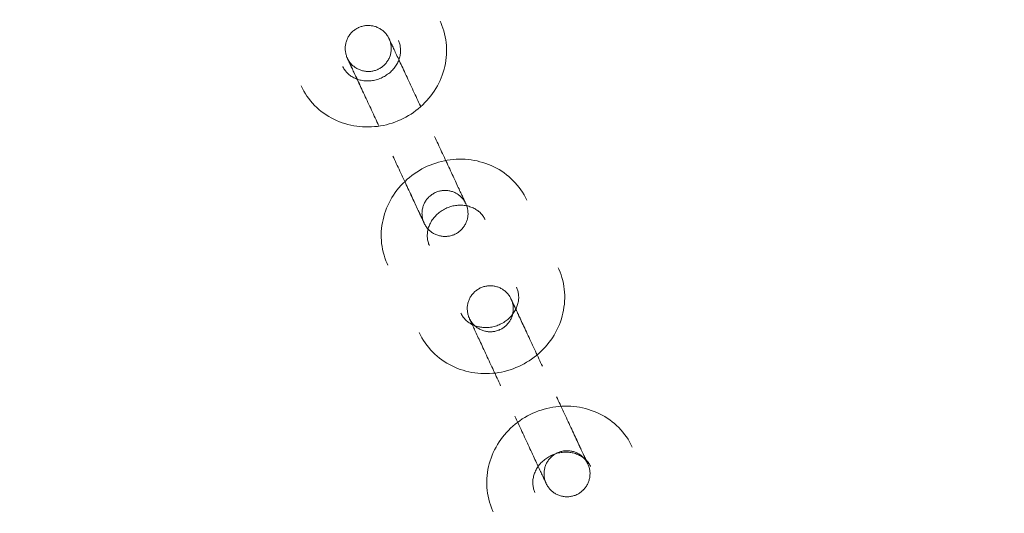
# Model space of a CAD drawing. Header units: millimetres. Extents: x -188930 to 271134, y -158090 to 283816.
# Tile 531 of 610: x 50855 to 50984, y 74360 to 74425. Entities that reach past the tile are written whole.
import ezdxf

# ---------------------------------------------------------------- set-up
doc = ezdxf.new("R2010")
doc.units = ezdxf.units.MM
doc.linetypes.add('AA_PRZERYWANA', pattern=[4, 3, -1])
doc.layers.add('A-DETL-1', color=5, linetype='AA_PRZERYWANA', lineweight=25)
doc.layers.add('I-FURN', color=30, linetype='Continuous', lineweight=9)

# ---------------------------------------------------------------- blocks, each defined once
blk = doc.blocks.new('LARSLAJ_hamak - LARSLAJ_hamak-V32-PZT-dwg')
at = {"layer": 'I-FURN', "flags": 128}
for points in [[(-413.99, -9.17), (-413.6, -9.16), (-413.21, -9.14), (-412.83, -9.1), (-412.44, -9.04), (-412.06, -8.96), (-411.68, -8.87), (-411.31, -8.77), (-410.94, -8.64), (-410.58, -8.5), (-410.22, -8.35), (-409.87, -8.18), (-409.53, -8), (-409.19, -7.8), (-408.87, -7.59), (-408.55, -7.36), (-408.24, -7.12), (-407.94, -6.87), (-407.66, -6.61), (-407.38, -6.34), (-407.11, -6.06), (-406.86, -5.76), (-406.62, -5.46), (-406.38, -5.14), (-406.17, -4.82), (-405.96, -4.49), (-405.77, -4.15), (-405.59, -3.8), (-405.42, -3.45), (-405.27, -3.09), (-405.13, -2.73), (-405.01, -2.36), (-404.89, -1.98), (-404.8, -1.6), (-404.71, -1.22), (-404.65, -0.84), (-404.59, -0.45), (-404.55, -0.06), (-404.53, 0.33), (-404.51, 0.72), (-404.52, 1.11), (-404.54, 1.5), (-404.57, 1.89), (-404.61, 2.28), (-404.68, 2.67), (-404.75, 3.05), (-404.84, 3.43), (-404.94, 3.81), (-405.06, 4.18), (-405.19, 4.55), (-405.34, 4.91), (-405.5, 5.27), (-405.67, 5.62), (-405.86, 5.96), (-406.05, 6.29), (-406.27, 6.62), (-406.49, 6.94), (-406.73, 7.25), (-406.97, 7.55), (-407.23, 7.84), (-407.5, 8.12), (-407.79, 8.39), (-408.08, 8.65), (-408.38, 8.89), (-408.69, 9.12), (-409.02, 9.34), (-409.35, 9.55), (-409.68, 9.74), (-410.03, 9.91), (-410.38, 10.08), (-410.74, 10.22), (-411.11, 10.35), (-411.48, 10.47), (-411.86, 10.57), (-412.24, 10.65), (-412.62, 10.72), (-413, 10.77), (-413.39, 10.81), (-413.78, 10.82), (-413.99, 10.83)], [(-388.72, 9.72), (-389.11, 9.71), (-389.5, 9.69), (-389.89, 9.64), (-390.27, 9.59), (-390.65, 9.51), (-391.03, 9.42), (-391.4, 9.31), (-391.77, 9.19), (-392.13, 9.05), (-392.49, 8.9), (-392.84, 8.73), (-393.18, 8.54), (-393.52, 8.35), (-393.85, 8.13), (-394.16, 7.91), (-394.47, 7.67), (-394.77, 7.42), (-395.06, 7.16), (-395.33, 6.89), (-395.6, 6.6), (-395.85, 6.31), (-396.1, 6), (-396.33, 5.69), (-396.55, 5.36), (-396.75, 5.03), (-396.94, 4.69), (-397.12, 4.35), (-397.29, 4), (-397.44, 3.64), (-397.58, 3.27), (-397.71, 2.9), (-397.82, 2.53), (-397.92, 2.15), (-398, 1.77), (-398.07, 1.38), (-398.12, 0.99), (-398.16, 0.61), (-398.19, 0.22), (-398.2, -0.18), (-398.19, -0.57), (-398.18, -0.96), (-398.14, -1.35), (-398.1, -1.73), (-398.04, -2.12), (-397.96, -2.5), (-397.87, -2.88), (-397.77, -3.26), (-397.65, -3.63), (-397.52, -4), (-397.37, -4.36), (-397.21, -4.72), (-397.04, -5.07), (-396.86, -5.41), (-396.66, -5.75), (-396.45, -6.08), (-396.22, -6.39), (-395.99, -6.7), (-395.74, -7), (-395.48, -7.3), (-395.21, -7.57), (-394.93, -7.84), (-394.63, -8.1), (-394.33, -8.34), (-394.02, -8.58), (-393.7, -8.79), (-393.37, -9), (-393.03, -9.19), (-392.68, -9.37), (-392.33, -9.53), (-391.97, -9.68), (-391.6, -9.81), (-391.23, -9.92), (-390.86, -10.02), (-390.48, -10.11), (-390.09, -10.18), (-389.71, -10.23), (-389.32, -10.26), (-388.93, -10.28), (-388.72, -10.28)], [(-379.01, -10.28), (-378.62, -10.27), (-378.23, -10.25), (-377.84, -10.21), (-377.46, -10.15), (-377.08, -10.07), (-376.7, -9.98), (-376.33, -9.87), (-375.96, -9.75), (-375.6, -9.61), (-375.24, -9.46), (-374.89, -9.29), (-374.55, -9.11), (-374.21, -8.91), (-373.88, -8.7), (-373.57, -8.47), (-373.26, -8.23), (-372.96, -7.98), (-372.67, -7.72), (-372.4, -7.45), (-372.13, -7.16), (-371.88, -6.87), (-371.63, -6.56), (-371.4, -6.25), (-371.18, -5.93), (-370.98, -5.6), (-370.79, -5.26), (-370.61, -4.91), (-370.44, -4.56), (-370.29, -4.2), (-370.15, -3.83), (-370.02, -3.46), (-369.91, -3.09), (-369.81, -2.71), (-369.73, -2.33), (-369.66, -1.94), (-369.61, -1.56), (-369.57, -1.17), (-369.54, -0.78), (-369.53, -0.39), (-369.53, 0), (-369.55, 0.39), (-369.58, 0.78), (-369.63, 1.17), (-369.69, 1.56), (-369.77, 1.94), (-369.86, 2.32), (-369.96, 2.7), (-370.08, 3.07), (-370.21, 3.44), (-370.36, 3.8), (-370.51, 4.16), (-370.69, 4.51), (-370.87, 4.85), (-371.07, 5.19), (-371.28, 5.51), (-371.51, 5.83), (-371.74, 6.14), (-371.99, 6.44), (-372.25, 6.73), (-372.52, 7.01), (-372.8, 7.28), (-373.1, 7.54), (-373.4, 7.78), (-373.71, 8.01), (-374.03, 8.23), (-374.36, 8.44), (-374.7, 8.63), (-375.05, 8.8), (-375.4, 8.97), (-375.76, 9.11), (-376.13, 9.25), (-376.5, 9.36), (-376.87, 9.46), (-377.25, 9.55), (-377.64, 9.61), (-378.02, 9.66), (-378.41, 9.7), (-378.8, 9.72), (-379.01, 9.72)], [(-353.08, 10.11), (-353.47, 10.1), (-353.86, 10.08), (-354.25, 10.03), (-354.63, 9.98), (-355.01, 9.9), (-355.39, 9.81), (-355.76, 9.7), (-356.13, 9.58), (-356.5, 9.44), (-356.85, 9.29), (-357.2, 9.12), (-357.55, 8.93), (-357.88, 8.73), (-358.21, 8.52), (-358.52, 8.3), (-358.83, 8.06), (-359.13, 7.81), (-359.42, 7.55), (-359.69, 7.28), (-359.96, 6.99), (-360.22, 6.7), (-360.46, 6.39), (-360.69, 6.08), (-360.91, 5.75), (-361.11, 5.42), (-361.3, 5.08), (-361.48, 4.74), (-361.65, 4.39), (-361.8, 4.03), (-361.94, 3.66), (-362.07, 3.29), (-362.18, 2.92), (-362.28, 2.54), (-362.36, 2.16), (-362.43, 1.77), (-362.48, 1.38), (-362.52, 1), (-362.55, 0.61), (-362.56, 0.21), (-362.56, -0.18), (-362.54, -0.57), (-362.51, -0.96), (-362.46, -1.34), (-362.4, -1.73), (-362.32, -2.11), (-362.23, -2.49), (-362.13, -2.87), (-362.01, -3.24), (-361.88, -3.61), (-361.73, -3.97), (-361.58, -4.33), (-361.4, -4.68), (-361.22, -5.02), (-361.02, -5.36), (-360.81, -5.69), (-360.58, -6.01), (-360.35, -6.31), (-360.1, -6.62), (-359.84, -6.91), (-359.57, -7.18), (-359.29, -7.45), (-358.99, -7.71), (-358.69, -7.95), (-358.38, -8.19), (-358.06, -8.4), (-357.73, -8.61), (-357.39, -8.8), (-357.04, -8.98), (-356.69, -9.14), (-356.33, -9.29), (-355.96, -9.42), (-355.59, -9.53), (-355.22, -9.63), (-354.84, -9.72), (-354.45, -9.79), (-354.07, -9.84), (-353.68, -9.87), (-353.29, -9.89), (-353.08, -9.89)], [(-413.99, 4.83), (-413.86, 4.82), (-413.73, 4.82), (-413.6, 4.8), (-413.47, 4.78), (-413.34, 4.76), (-413.22, 4.73), (-413.09, 4.69), (-412.96, 4.65), (-412.84, 4.6), (-412.71, 4.55), (-412.59, 4.49), (-412.47, 4.42), (-412.35, 4.35), (-412.23, 4.27), (-412.12, 4.19), (-412, 4.1), (-411.89, 4.01), (-411.78, 3.91), (-411.68, 3.81), (-411.58, 3.7), (-411.48, 3.58), (-411.38, 3.46), (-411.29, 3.34), (-411.2, 3.21), (-411.12, 3.08), (-411.04, 2.94), (-410.97, 2.8), (-410.9, 2.65), (-410.83, 2.5), (-410.78, 2.35), (-410.72, 2.19), (-410.68, 2.03), (-410.64, 1.87), (-410.6, 1.71), (-410.57, 1.54), (-410.55, 1.38), (-410.53, 1.21), (-410.52, 1.04), (-410.51, 0.87), (-410.52, 0.7), (-410.52, 0.53), (-410.54, 0.37), (-410.56, 0.2), (-410.58, 0.03), (-410.62, -0.13), (-410.65, -0.29), (-410.7, -0.45), (-410.75, -0.61), (-410.8, -0.77), (-410.86, -0.92), (-410.93, -1.06), (-411, -1.21), (-411.08, -1.35), (-411.16, -1.49), (-411.24, -1.62), (-411.33, -1.74), (-411.42, -1.87), (-411.52, -1.98), (-411.62, -2.1), (-411.73, -2.2), (-411.83, -2.3), (-411.94, -2.4), (-412.06, -2.49), (-412.17, -2.58), (-412.29, -2.66), (-412.41, -2.73), (-412.53, -2.8), (-412.65, -2.86), (-412.77, -2.92), (-412.9, -2.97), (-413.02, -3.01), (-413.15, -3.05), (-413.28, -3.09), (-413.4, -3.12), (-413.53, -3.14), (-413.66, -3.16), (-413.79, -3.17), (-413.92, -3.17), (-413.99, -3.17)], [(-353.08, -3.89), (-353.21, -3.89), (-353.34, -3.88), (-353.47, -3.87), (-353.6, -3.85), (-353.73, -3.82), (-353.86, -3.79), (-353.98, -3.75), (-354.11, -3.71), (-354.23, -3.66), (-354.36, -3.61), (-354.48, -3.55), (-354.6, -3.49), (-354.72, -3.41), (-354.84, -3.34), (-354.96, -3.26), (-355.07, -3.17), (-355.18, -3.07), (-355.29, -2.98), (-355.4, -2.87), (-355.5, -2.76), (-355.6, -2.65), (-355.69, -2.53), (-355.78, -2.4), (-355.87, -2.27), (-355.95, -2.14), (-356.03, -2), (-356.11, -1.86), (-356.17, -1.71), (-356.24, -1.56), (-356.3, -1.41), (-356.35, -1.26), (-356.4, -1.1), (-356.44, -0.94), (-356.47, -0.77), (-356.5, -0.61), (-356.53, -0.44), (-356.54, -0.27), (-356.55, -0.1), (-356.56, 0.06), (-356.56, 0.23), (-356.55, 0.4), (-356.54, 0.57), (-356.52, 0.74), (-356.49, 0.9), (-356.46, 1.07), (-356.42, 1.23), (-356.38, 1.39), (-356.33, 1.55), (-356.27, 1.7), (-356.21, 1.85), (-356.14, 2), (-356.07, 2.15), (-356, 2.29), (-355.92, 2.42), (-355.83, 2.55), (-355.74, 2.68), (-355.65, 2.8), (-355.55, 2.92), (-355.45, 3.03), (-355.35, 3.14), (-355.24, 3.24), (-355.13, 3.34), (-355.02, 3.43), (-354.9, 3.51), (-354.79, 3.59), (-354.67, 3.67), (-354.55, 3.73), (-354.42, 3.8), (-354.3, 3.85), (-354.18, 3.9), (-354.05, 3.95), (-353.92, 3.99), (-353.8, 4.02), (-353.67, 4.05), (-353.54, 4.07), (-353.41, 4.09), (-353.28, 4.1), (-353.15, 4.11), (-353.08, 4.11)], [(-416.54, 0.01), (-416.54, 0.13), (-416.53, 0.25), (-416.52, 0.37), (-416.5, 0.49), (-416.48, 0.61), (-416.45, 0.72), (-416.42, 0.84), (-416.39, 0.95), (-416.35, 1.07), (-416.3, 1.18), (-416.25, 1.29), (-416.2, 1.39), (-416.14, 1.5), (-416.08, 1.6), (-416.01, 1.7), (-415.94, 1.8), (-415.87, 1.9), (-415.79, 1.99), (-415.71, 2.08), (-415.63, 2.16), (-415.54, 2.24), (-415.45, 2.32), (-415.35, 2.4), (-415.26, 2.47), (-415.16, 2.53), (-415.06, 2.6), (-414.95, 2.66), (-414.84, 2.71), (-414.74, 2.76), (-414.62, 2.81), (-414.51, 2.85), (-414.4, 2.88), (-414.28, 2.92), (-414.17, 2.94), (-414.05, 2.97), (-413.93, 2.98), (-413.81, 3), (-413.69, 3.01), (-413.57, 3.01), (-413.54, 3.01)], [(-413.54, 3.01), (-413.42, 3.01), (-413.3, 3), (-413.18, 2.99), (-413.06, 2.97), (-412.94, 2.95), (-412.82, 2.92), (-412.71, 2.89), (-412.59, 2.86), (-412.48, 2.82), (-412.37, 2.77), (-412.26, 2.72), (-412.15, 2.67), (-412.05, 2.61), (-411.94, 2.55), (-411.84, 2.48), (-411.75, 2.42), (-411.65, 2.34), (-411.56, 2.26), (-411.47, 2.18), (-411.39, 2.1), (-411.3, 2.01), (-411.23, 1.92), (-411.15, 1.83), (-411.08, 1.73), (-411.01, 1.63), (-410.95, 1.53), (-410.89, 1.42), (-410.84, 1.32), (-410.79, 1.21), (-410.74, 1.1), (-410.7, 0.98), (-410.66, 0.87), (-410.63, 0.75), (-410.6, 0.64), (-410.58, 0.52), (-410.56, 0.4), (-410.55, 0.28), (-410.54, 0.16), (-410.54, 0.04), (-410.54, 0.01)], [(-403.88, 3.01), (-404.14, 3.01), (-404.41, 3.01), (-404.68, 3.01), (-404.95, 3.01), (-405.22, 3.01), (-405.5, 3.01), (-405.77, 3.01), (-406.05, 3.01), (-406.33, 3.01), (-406.61, 3.01), (-406.89, 3.01), (-407.17, 3.01), (-407.45, 3.01), (-407.73, 3.01), (-408, 3.01), (-408.27, 3.01), (-408.54, 3.01), (-408.81, 3.01), (-409.07, 3.01), (-409.33, 3.01), (-409.59, 3.01), (-409.84, 3.01), (-410.08, 3.01), (-410.32, 3.01), (-410.55, 3.01), (-410.78, 3.01), (-411, 3.01), (-411.21, 3.01), (-411.41, 3.01), (-411.61, 3.01), (-411.8, 3.01), (-411.98, 3.01), (-412.15, 3.01), (-412.31, 3.01), (-412.47, 3.01), (-412.61, 3.01), (-412.75, 3.01), (-412.87, 3.01), (-412.98, 3.01), (-413.09, 3.01), (-413.18, 3.01), (-413.26, 3.01), (-413.34, 3.01), (-413.4, 3.01), (-413.45, 3.01), (-413.49, 3.01), (-413.52, 3.01), (-413.53, 3.01)], [(-413.53, 3.01), (-413.52, 3.01), (-413.49, 3.01), (-413.45, 3.01), (-413.4, 3.01), (-413.34, 3.01), (-413.26, 3.01), (-413.18, 3.01), (-413.09, 3.01), (-412.98, 3.01), (-412.87, 3.01), (-412.75, 3.01), (-412.61, 3.01), (-412.47, 3.01), (-412.31, 3.01), (-412.15, 3.01), (-411.98, 3.01), (-411.8, 3.01), (-411.61, 3.01), (-411.41, 3.01), (-411.21, 3.01), (-411, 3.01), (-410.78, 3.01), (-410.55, 3.01), (-410.32, 3.01), (-410.08, 3.01), (-409.84, 3.01), (-409.59, 3.01), (-409.33, 3.01), (-409.19, 3.01)], [(-399.48, 3.01), (-399.22, 3.01), (-398.95, 3.01), (-398.68, 3.01), (-398.41, 3.01), (-398.14, 3.01), (-397.86, 3.01), (-397.59, 3.01), (-397.31, 3.01), (-397.03, 3.01), (-396.75, 3.01), (-396.47, 3.01), (-396.19, 3.01), (-395.91, 3.01), (-395.63, 3.01), (-395.36, 3.01), (-395.09, 3.01), (-394.82, 3.01), (-394.55, 3.01), (-394.29, 3.01), (-394.03, 3.01), (-393.77, 3.01), (-393.52, 3.01), (-393.28, 3.01), (-393.04, 3.01), (-392.81, 3.01), (-392.58, 3.01), (-392.36, 3.01), (-392.15, 3.01), (-391.95, 3.01), (-391.75, 3.01), (-391.56, 3.01), (-391.38, 3.01), (-391.21, 3.01), (-391.05, 3.01), (-390.89, 3.01), (-390.75, 3.01), (-390.61, 3.01), (-390.49, 3.01), (-390.38, 3.01), (-390.27, 3.01), (-390.18, 3.01), (-390.1, 3.01), (-390.02, 3.01), (-389.96, 3.01), (-389.91, 3.01), (-389.87, 3.01), (-389.85, 3.01), (-389.83, 3.01)], [(-389.83, 3.01), (-389.85, 3.01), (-389.87, 3.01), (-389.91, 3.01), (-389.96, 3.01), (-390.02, 3.01), (-390.1, 3.01), (-390.18, 3.01), (-390.27, 3.01), (-390.38, 3.01), (-390.49, 3.01), (-390.61, 3.01), (-390.75, 3.01), (-390.89, 3.01), (-391.05, 3.01), (-391.21, 3.01), (-391.38, 3.01), (-391.56, 3.01), (-391.75, 3.01), (-391.95, 3.01), (-392.15, 3.01), (-392.36, 3.01), (-392.58, 3.01), (-392.81, 3.01), (-393.04, 3.01), (-393.28, 3.01), (-393.52, 3.01), (-393.77, 3.01), (-394.03, 3.01), (-394.17, 3.01)], [(-392.82, 0.01), (-392.82, 0.13), (-392.81, 0.25), (-392.8, 0.37), (-392.78, 0.48), (-392.76, 0.6), (-392.74, 0.72), (-392.71, 0.84), (-392.67, 0.95), (-392.63, 1.06), (-392.59, 1.18), (-392.54, 1.28), (-392.48, 1.39), (-392.43, 1.5), (-392.36, 1.6), (-392.3, 1.7), (-392.23, 1.8), (-392.16, 1.89), (-392.08, 1.99), (-392, 2.07), (-391.91, 2.16), (-391.83, 2.24), (-391.73, 2.32), (-391.64, 2.39), (-391.54, 2.46), (-391.44, 2.53), (-391.34, 2.59), (-391.24, 2.65), (-391.13, 2.71), (-391.02, 2.76), (-390.91, 2.8), (-390.8, 2.84), (-390.68, 2.88), (-390.57, 2.91), (-390.45, 2.94), (-390.33, 2.96), (-390.21, 2.98), (-390.09, 2.99), (-389.98, 3), (-389.86, 3.01), (-389.82, 3.01)], [(-388.72, -4.28), (-388.85, -4.28), (-388.98, -4.27), (-389.11, -4.26), (-389.24, -4.24), (-389.37, -4.21), (-389.49, -4.18), (-389.62, -4.14), (-389.75, -4.1), (-389.87, -4.05), (-390, -4), (-390.12, -3.94), (-390.24, -3.88), (-390.36, -3.8), (-390.48, -3.73), (-390.6, -3.65), (-390.71, -3.56), (-390.82, -3.46), (-390.93, -3.37), (-391.03, -3.26), (-391.14, -3.15), (-391.24, -3.04), (-391.33, -2.92), (-391.42, -2.79), (-391.51, -2.66), (-391.59, -2.53), (-391.67, -2.39), (-391.75, -2.25), (-391.81, -2.1), (-391.88, -1.95), (-391.94, -1.8), (-391.99, -1.65), (-392.04, -1.49), (-392.08, -1.33), (-392.11, -1.16), (-392.14, -1), (-392.17, -0.83), (-392.18, -0.66), (-392.19, -0.49), (-392.2, -0.33), (-392.2, -0.16), (-392.19, 0.01), (-392.18, 0.18), (-392.16, 0.35), (-392.13, 0.51), (-392.1, 0.68), (-392.06, 0.84), (-392.01, 1), (-391.96, 1.16), (-391.91, 1.31), (-391.85, 1.46), (-391.78, 1.61), (-391.71, 1.76), (-391.64, 1.9), (-391.55, 2.03), (-391.47, 2.16), (-391.38, 2.29), (-391.29, 2.41), (-391.19, 2.53), (-391.09, 2.64), (-390.99, 2.75), (-390.88, 2.85), (-390.77, 2.95), (-390.66, 3.04), (-390.54, 3.12), (-390.43, 3.2), (-390.31, 3.28), (-390.19, 3.34), (-390.06, 3.41), (-389.94, 3.46), (-389.82, 3.51), (-389.69, 3.56), (-389.56, 3.6), (-389.44, 3.63), (-389.31, 3.66), (-389.18, 3.68), (-389.05, 3.7), (-388.92, 3.71), (-388.79, 3.72), (-388.72, 3.72)], [(-389.82, 3.01), (-389.7, 3), (-389.58, 3), (-389.46, 2.99), (-389.34, 2.97), (-389.23, 2.95), (-389.11, 2.92), (-388.99, 2.89), (-388.88, 2.85), (-388.77, 2.81), (-388.65, 2.77), (-388.54, 2.72), (-388.44, 2.67), (-388.33, 2.61), (-388.23, 2.55), (-388.13, 2.48), (-388.03, 2.41), (-387.94, 2.34), (-387.84, 2.26), (-387.76, 2.18), (-387.67, 2.1), (-387.59, 2.01), (-387.51, 1.92), (-387.44, 1.82), (-387.37, 1.73), (-387.3, 1.63), (-387.24, 1.53), (-387.18, 1.42), (-387.12, 1.31), (-387.07, 1.2), (-387.03, 1.09), (-386.99, 0.98), (-386.95, 0.87), (-386.92, 0.75), (-386.89, 0.63), (-386.87, 0.52), (-386.85, 0.4), (-386.84, 0.28), (-386.83, 0.16), (-386.82, 0.04), (-386.82, 0.01)], [(-379.07, 0.11), (-379.07, 0.23), (-379.06, 0.35), (-379.05, 0.47), (-379.03, 0.59), (-379.01, 0.71), (-378.99, 0.83), (-378.96, 0.94), (-378.92, 1.06), (-378.88, 1.17), (-378.84, 1.28), (-378.79, 1.39), (-378.73, 1.5), (-378.68, 1.6), (-378.61, 1.71), (-378.55, 1.81), (-378.48, 1.9), (-378.4, 2), (-378.33, 2.09), (-378.25, 2.18), (-378.16, 2.26), (-378.07, 2.35), (-377.98, 2.42), (-377.89, 2.5), (-377.79, 2.57), (-377.69, 2.64), (-377.59, 2.7), (-377.49, 2.76), (-377.38, 2.81), (-377.27, 2.86), (-377.16, 2.91), (-377.05, 2.95), (-376.93, 2.99), (-376.82, 3.02), (-376.7, 3.05), (-376.58, 3.07), (-376.46, 3.09), (-376.34, 3.1), (-376.22, 3.11), (-376.1, 3.11), (-376.07, 3.11)], [(-379.01, 3.72), (-378.88, 3.72), (-378.75, 3.71), (-378.62, 3.69), (-378.49, 3.67), (-378.36, 3.65), (-378.23, 3.62), (-378.11, 3.58), (-377.98, 3.54), (-377.86, 3.49), (-377.73, 3.44), (-377.61, 3.38), (-377.49, 3.31), (-377.37, 3.24), (-377.25, 3.17), (-377.13, 3.08), (-377.02, 3), (-376.91, 2.9), (-376.8, 2.8), (-376.7, 2.7), (-376.59, 2.59), (-376.49, 2.48), (-376.4, 2.36), (-376.31, 2.23), (-376.22, 2.1), (-376.14, 1.97), (-376.06, 1.83), (-375.98, 1.69), (-375.92, 1.54), (-375.85, 1.39), (-375.79, 1.24), (-375.74, 1.08), (-375.69, 0.92), (-375.65, 0.76), (-375.62, 0.6), (-375.59, 0.43), (-375.56, 0.27), (-375.55, 0.1), (-375.54, -0.07), (-375.53, -0.24), (-375.53, -0.41), (-375.54, -0.57), (-375.55, -0.74), (-375.57, -0.91), (-375.6, -1.08), (-375.63, -1.24), (-375.67, -1.4), (-375.72, -1.56), (-375.77, -1.72), (-375.82, -1.87), (-375.88, -2.03), (-375.95, -2.17), (-376.02, -2.32), (-376.09, -2.46), (-376.17, -2.59), (-376.26, -2.73), (-376.35, -2.85), (-376.44, -2.98), (-376.54, -3.09), (-376.64, -3.2), (-376.74, -3.31), (-376.85, -3.41), (-376.96, -3.51), (-377.07, -3.6), (-377.19, -3.69), (-377.3, -3.77), (-377.42, -3.84), (-377.54, -3.91), (-377.67, -3.97), (-377.79, -4.03), (-377.91, -4.08), (-378.04, -4.12), (-378.17, -4.16), (-378.29, -4.2), (-378.42, -4.22), (-378.55, -4.25), (-378.68, -4.26), (-378.81, -4.28), (-378.94, -4.28), (-379.01, -4.28)], [(-376.07, 3.11), (-375.95, 3.11), (-375.83, 3.1), (-375.71, 3.09), (-375.59, 3.07), (-375.48, 3.05), (-375.36, 3.03), (-375.24, 2.99), (-375.13, 2.96), (-375.02, 2.92), (-374.9, 2.87), (-374.79, 2.83), (-374.69, 2.77), (-374.58, 2.71), (-374.48, 2.65), (-374.38, 2.59), (-374.28, 2.52), (-374.19, 2.44), (-374.09, 2.37), (-374.01, 2.29), (-373.92, 2.2), (-373.84, 2.11), (-373.76, 2.02), (-373.69, 1.93), (-373.61, 1.83), (-373.55, 1.73), (-373.48, 1.63), (-373.43, 1.53), (-373.37, 1.42), (-373.32, 1.31), (-373.28, 1.2), (-373.23, 1.09), (-373.2, 0.97), (-373.17, 0.86), (-373.14, 0.74), (-373.12, 0.62), (-373.1, 0.5), (-373.08, 0.38), (-373.08, 0.26), (-373.07, 0.14), (-373.07, 0.11)], [(-376.07, 3.11), (-376.05, 3.11), (-376.02, 3.11), (-375.98, 3.11), (-375.93, 3.11), (-375.87, 3.11), (-375.8, 3.11), (-375.72, 3.11), (-375.62, 3.11), (-375.52, 3.11), (-375.41, 3.11), (-375.28, 3.11), (-375.15, 3.11), (-375, 3.11), (-374.85, 3.11), (-374.69, 3.11), (-374.52, 3.11), (-374.33, 3.11), (-374.15, 3.11), (-373.95, 3.11), (-373.74, 3.11), (-373.53, 3.11), (-373.31, 3.11), (-373.09, 3.11), (-372.85, 3.11), (-372.62, 3.11), (-372.37, 3.11), (-372.12, 3.11), (-371.87, 3.11), (-371.61, 3.11), (-371.35, 3.11), (-371.08, 3.11), (-370.81, 3.11), (-370.54, 3.11), (-370.26, 3.11), (-369.99, 3.11), (-369.71, 3.11), (-369.43, 3.11), (-369.15, 3.11), (-368.87, 3.11), (-368.59, 3.11), (-368.31, 3.11), (-368.03, 3.11), (-367.76, 3.11), (-367.48, 3.11), (-367.21, 3.11), (-366.94, 3.11), (-366.68, 3.11), (-366.42, 3.11)], [(-371.73, 3.11), (-371.99, 3.11), (-372.24, 3.11), (-372.48, 3.11), (-372.73, 3.11), (-372.96, 3.11), (-373.19, 3.11), (-373.41, 3.11), (-373.63, 3.11), (-373.84, 3.11), (-374.04, 3.11), (-374.23, 3.11), (-374.42, 3.11), (-374.6, 3.11), (-374.76, 3.11), (-374.92, 3.11), (-375.07, 3.11), (-375.21, 3.11), (-375.34, 3.11), (-375.46, 3.11), (-375.57, 3.11), (-375.67, 3.11), (-375.76, 3.11), (-375.83, 3.11), (-375.9, 3.11), (-375.96, 3.11), (-376, 3.11), (-376.04, 3.11), (-376.06, 3.11)], [(-352.36, 3.11), (-352.38, 3.11), (-352.41, 3.11), (-352.45, 3.11), (-352.5, 3.11), (-352.56, 3.11), (-352.63, 3.11), (-352.71, 3.11), (-352.81, 3.11), (-352.91, 3.11), (-353.02, 3.11), (-353.15, 3.11), (-353.28, 3.11), (-353.43, 3.11), (-353.58, 3.11), (-353.74, 3.11), (-353.91, 3.11), (-354.09, 3.11), (-354.28, 3.11), (-354.48, 3.11), (-354.69, 3.11), (-354.9, 3.11), (-355.12, 3.11), (-355.34, 3.11), (-355.58, 3.11), (-355.81, 3.11), (-356.06, 3.11), (-356.31, 3.11), (-356.56, 3.11), (-356.82, 3.11), (-357.08, 3.11), (-357.35, 3.11), (-357.62, 3.11), (-357.89, 3.11), (-358.17, 3.11), (-358.44, 3.11), (-358.72, 3.11), (-359, 3.11), (-359.28, 3.11), (-359.56, 3.11), (-359.84, 3.11), (-360.12, 3.11), (-360.4, 3.11), (-360.67, 3.11), (-360.95, 3.11), (-361.22, 3.11), (-361.49, 3.11), (-361.75, 3.11), (-362.01, 3.11)], [(-356.7, 3.11), (-356.44, 3.11), (-356.19, 3.11), (-355.94, 3.11), (-355.7, 3.11), (-355.47, 3.11), (-355.24, 3.11), (-355.01, 3.11), (-354.8, 3.11), (-354.59, 3.11), (-354.39, 3.11), (-354.2, 3.11), (-354.01, 3.11), (-353.83, 3.11), (-353.67, 3.11), (-353.51, 3.11), (-353.36, 3.11), (-353.22, 3.11), (-353.09, 3.11), (-352.97, 3.11), (-352.86, 3.11), (-352.76, 3.11), (-352.67, 3.11), (-352.6, 3.11), (-352.53, 3.11), (-352.47, 3.11), (-352.43, 3.11), (-352.39, 3.11), (-352.37, 3.11)], [(-355.36, 0.11), (-355.36, 0.23), (-355.35, 0.35), (-355.34, 0.47), (-355.32, 0.59), (-355.3, 0.71), (-355.27, 0.82), (-355.24, 0.94), (-355.21, 1.05), (-355.17, 1.17), (-355.12, 1.28), (-355.07, 1.39), (-355.02, 1.49), (-354.96, 1.6), (-354.9, 1.7), (-354.83, 1.8), (-354.76, 1.9), (-354.69, 2), (-354.61, 2.09), (-354.53, 2.18), (-354.45, 2.26), (-354.36, 2.34), (-354.27, 2.42), (-354.17, 2.5), (-354.08, 2.57), (-353.98, 2.63), (-353.88, 2.7), (-353.77, 2.76), (-353.66, 2.81), (-353.56, 2.86), (-353.44, 2.91), (-353.33, 2.95), (-353.22, 2.98), (-353.1, 3.02), (-352.99, 3.04), (-352.87, 3.07), (-352.75, 3.08), (-352.63, 3.1), (-352.51, 3.11), (-352.39, 3.11), (-352.36, 3.11)], [(-352.36, 3.11), (-352.24, 3.11), (-352.12, 3.1), (-352, 3.09), (-351.88, 3.07), (-351.76, 3.05), (-351.64, 3.02), (-351.53, 2.99), (-351.41, 2.96), (-351.3, 2.92), (-351.19, 2.87), (-351.08, 2.82), (-350.97, 2.77), (-350.87, 2.71), (-350.76, 2.65), (-350.66, 2.59), (-350.57, 2.52), (-350.47, 2.44), (-350.38, 2.36), (-350.29, 2.28), (-350.21, 2.2), (-350.12, 2.11), (-350.05, 2.02), (-349.97, 1.93), (-349.9, 1.83), (-349.83, 1.73), (-349.77, 1.63), (-349.71, 1.52), (-349.66, 1.42), (-349.61, 1.31), (-349.56, 1.2), (-349.52, 1.08), (-349.48, 0.97), (-349.45, 0.85), (-349.42, 0.74), (-349.4, 0.62), (-349.38, 0.5), (-349.37, 0.38), (-349.36, 0.26), (-349.36, 0.14), (-349.36, 0.11)], [(-413.54, -2.99), (-413.66, -2.99), (-413.78, -2.98), (-413.9, -2.97), (-414.02, -2.95), (-414.13, -2.93), (-414.25, -2.9), (-414.37, -2.87), (-414.48, -2.84), (-414.59, -2.8), (-414.71, -2.75), (-414.82, -2.7), (-414.92, -2.65), (-415.03, -2.59), (-415.13, -2.53), (-415.23, -2.47), (-415.33, -2.4), (-415.42, -2.32), (-415.52, -2.25), (-415.6, -2.17), (-415.69, -2.08), (-415.77, -1.99), (-415.85, -1.9), (-415.92, -1.81), (-416, -1.71), (-416.06, -1.61), (-416.13, -1.51), (-416.18, -1.4), (-416.24, -1.3), (-416.29, -1.19), (-416.33, -1.08), (-416.38, -0.96), (-416.41, -0.85), (-416.44, -0.74), (-416.47, -0.62), (-416.49, -0.5), (-416.51, -0.38), (-416.53, -0.26), (-416.53, -0.14), (-416.54, -0.02), (-416.54, 0.01)], [(-410.54, 0.01), (-410.54, -0.11), (-410.55, -0.23), (-410.56, -0.35), (-410.58, -0.47), (-410.6, -0.59), (-410.62, -0.7), (-410.65, -0.82), (-410.69, -0.93), (-410.73, -1.05), (-410.77, -1.16), (-410.82, -1.27), (-410.88, -1.38), (-410.93, -1.48), (-411, -1.58), (-411.06, -1.69), (-411.13, -1.78), (-411.21, -1.88), (-411.28, -1.97), (-411.36, -2.06), (-411.45, -2.14), (-411.54, -2.22), (-411.63, -2.3), (-411.72, -2.38), (-411.82, -2.45), (-411.92, -2.52), (-412.02, -2.58), (-412.12, -2.64), (-412.23, -2.69), (-412.34, -2.74), (-412.45, -2.79), (-412.56, -2.83), (-412.68, -2.86), (-412.79, -2.9), (-412.91, -2.92), (-413.03, -2.95), (-413.15, -2.97), (-413.27, -2.98), (-413.39, -2.99), (-413.51, -2.99), (-413.54, -2.99)], [(-389.82, -2.99), (-389.94, -2.99), (-390.06, -2.98), (-390.18, -2.97), (-390.3, -2.95), (-390.42, -2.93), (-390.54, -2.91), (-390.65, -2.88), (-390.77, -2.84), (-390.88, -2.8), (-390.99, -2.76), (-391.1, -2.71), (-391.21, -2.65), (-391.31, -2.6), (-391.42, -2.53), (-391.52, -2.47), (-391.61, -2.4), (-391.71, -2.33), (-391.8, -2.25), (-391.89, -2.17), (-391.98, -2.08), (-392.06, -2), (-392.14, -1.9), (-392.21, -1.81), (-392.28, -1.71), (-392.35, -1.61), (-392.41, -1.51), (-392.47, -1.41), (-392.52, -1.3), (-392.57, -1.19), (-392.62, -1.08), (-392.66, -0.97), (-392.7, -0.85), (-392.73, -0.74), (-392.76, -0.62), (-392.78, -0.5), (-392.8, -0.38), (-392.81, -0.26), (-392.82, -0.15), (-392.82, -0.03), (-392.82, 0.01)], [(-386.82, 0.01), (-386.83, -0.11), (-386.83, -0.23), (-386.84, -0.35), (-386.86, -0.47), (-386.88, -0.59), (-386.91, -0.71), (-386.94, -0.82), (-386.98, -0.94), (-387.02, -1.05), (-387.06, -1.16), (-387.11, -1.27), (-387.16, -1.38), (-387.22, -1.48), (-387.28, -1.59), (-387.35, -1.69), (-387.42, -1.79), (-387.49, -1.88), (-387.57, -1.97), (-387.65, -2.06), (-387.73, -2.15), (-387.82, -2.23), (-387.91, -2.31), (-388.01, -2.38), (-388.1, -2.45), (-388.2, -2.52), (-388.3, -2.58), (-388.41, -2.64), (-388.52, -2.69), (-388.63, -2.74), (-388.74, -2.79), (-388.85, -2.83), (-388.96, -2.87), (-389.08, -2.9), (-389.2, -2.93), (-389.31, -2.95), (-389.43, -2.97), (-389.55, -2.98), (-389.67, -2.99), (-389.79, -2.99), (-389.82, -2.99)], [(-376.07, -2.89), (-376.19, -2.89), (-376.31, -2.88), (-376.43, -2.87), (-376.55, -2.85), (-376.67, -2.83), (-376.79, -2.8), (-376.9, -2.77), (-377.02, -2.74), (-377.13, -2.7), (-377.24, -2.65), (-377.35, -2.6), (-377.46, -2.55), (-377.56, -2.49), (-377.67, -2.43), (-377.77, -2.36), (-377.86, -2.29), (-377.96, -2.22), (-378.05, -2.14), (-378.14, -2.06), (-378.22, -1.98), (-378.31, -1.89), (-378.38, -1.8), (-378.46, -1.71), (-378.53, -1.61), (-378.6, -1.51), (-378.66, -1.41), (-378.72, -1.3), (-378.77, -1.2), (-378.82, -1.09), (-378.87, -0.98), (-378.91, -0.86), (-378.95, -0.75), (-378.98, -0.63), (-379.01, -0.52), (-379.03, -0.4), (-379.05, -0.28), (-379.06, -0.16), (-379.07, -0.04), (-379.07, 0.08), (-379.07, 0.11)], [(-373.07, 0.11), (-373.07, -0.01), (-373.08, -0.13), (-373.09, -0.25), (-373.11, -0.37), (-373.13, -0.48), (-373.16, -0.6), (-373.19, -0.72), (-373.22, -0.83), (-373.26, -0.95), (-373.31, -1.06), (-373.36, -1.17), (-373.41, -1.27), (-373.47, -1.38), (-373.53, -1.48), (-373.6, -1.58), (-373.67, -1.68), (-373.74, -1.77), (-373.82, -1.87), (-373.9, -1.96), (-373.98, -2.04), (-374.07, -2.12), (-374.16, -2.2), (-374.26, -2.28), (-374.35, -2.35), (-374.45, -2.41), (-374.55, -2.48), (-374.66, -2.53), (-374.77, -2.59), (-374.87, -2.64), (-374.99, -2.68), (-375.1, -2.73), (-375.21, -2.76), (-375.33, -2.79), (-375.44, -2.82), (-375.56, -2.84), (-375.68, -2.86), (-375.8, -2.88), (-375.92, -2.88), (-376.04, -2.89), (-376.07, -2.89)], [(-352.36, -2.89), (-352.48, -2.89), (-352.6, -2.88), (-352.72, -2.87), (-352.84, -2.85), (-352.95, -2.83), (-353.07, -2.8), (-353.19, -2.77), (-353.3, -2.74), (-353.41, -2.7), (-353.53, -2.65), (-353.64, -2.6), (-353.74, -2.55), (-353.85, -2.49), (-353.95, -2.43), (-354.05, -2.37), (-354.15, -2.3), (-354.24, -2.22), (-354.34, -2.15), (-354.42, -2.07), (-354.51, -1.98), (-354.59, -1.89), (-354.67, -1.8), (-354.74, -1.71), (-354.82, -1.61), (-354.88, -1.51), (-354.94, -1.41), (-355, -1.3), (-355.06, -1.2), (-355.11, -1.09), (-355.15, -0.98), (-355.2, -0.86), (-355.23, -0.75), (-355.26, -0.64), (-355.29, -0.52), (-355.31, -0.4), (-355.33, -0.28), (-355.35, -0.16), (-355.35, -0.04), (-355.36, 0.08), (-355.36, 0.11)], [(-349.36, 0.11), (-349.36, -0.01), (-349.37, -0.13), (-349.38, -0.25), (-349.4, -0.37), (-349.42, -0.49), (-349.44, -0.6), (-349.47, -0.72), (-349.51, -0.83), (-349.55, -0.95), (-349.59, -1.06), (-349.64, -1.17), (-349.7, -1.28), (-349.75, -1.38), (-349.82, -1.48), (-349.88, -1.58), (-349.95, -1.68), (-350.03, -1.78), (-350.1, -1.87), (-350.18, -1.96), (-350.27, -2.04), (-350.36, -2.12), (-350.45, -2.2), (-350.54, -2.28), (-350.64, -2.35), (-350.74, -2.42), (-350.84, -2.48), (-350.94, -2.54), (-351.05, -2.59), (-351.16, -2.64), (-351.27, -2.69), (-351.38, -2.73), (-351.5, -2.76), (-351.61, -2.8), (-351.73, -2.82), (-351.85, -2.85), (-351.97, -2.87), (-352.09, -2.88), (-352.21, -2.89), (-352.33, -2.89), (-352.36, -2.89)], [(-413.53, -2.99), (-413.52, -2.99), (-413.49, -2.99), (-413.45, -2.99), (-413.4, -2.99), (-413.34, -2.99), (-413.27, -2.99), (-413.18, -2.99), (-413.09, -2.99), (-412.99, -2.99), (-412.87, -2.99), (-412.75, -2.99), (-412.61, -2.99), (-412.47, -2.99), (-412.32, -2.99), (-412.15, -2.99), (-411.98, -2.99), (-411.8, -2.99), (-411.61, -2.99), (-411.41, -2.99), (-411.21, -2.99), (-411, -2.99), (-410.78, -2.99), (-410.55, -2.99), (-410.32, -2.99), (-410.08, -2.99), (-409.84, -2.99), (-409.59, -2.99), (-409.33, -2.99), (-409.07, -2.99), (-408.81, -2.99), (-408.55, -2.99), (-408.28, -2.99), (-408, -2.99), (-407.73, -2.99), (-407.45, -2.99), (-407.17, -2.99), (-406.89, -2.99), (-406.61, -2.99), (-406.33, -2.99), (-406.05, -2.99), (-405.78, -2.99), (-405.5, -2.99), (-405.22, -2.99), (-404.95, -2.99), (-404.68, -2.99), (-404.41, -2.99), (-404.14, -2.99), (-403.88, -2.99)], [(-409.19, -2.99), (-409.45, -2.99), (-409.7, -2.99), (-409.95, -2.99), (-410.19, -2.99), (-410.43, -2.99), (-410.66, -2.99), (-410.88, -2.99), (-411.1, -2.99), (-411.31, -2.99), (-411.51, -2.99), (-411.7, -2.99), (-411.88, -2.99), (-412.06, -2.99), (-412.23, -2.99), (-412.39, -2.99), (-412.54, -2.99), (-412.68, -2.99), (-412.81, -2.99), (-412.93, -2.99), (-413.03, -2.99), (-413.13, -2.99), (-413.22, -2.99), (-413.3, -2.99), (-413.37, -2.99), (-413.42, -2.99), (-413.47, -2.99), (-413.5, -2.99), (-413.52, -2.99)], [(-389.83, -2.99), (-389.85, -2.99), (-389.87, -2.99), (-389.91, -2.99), (-389.96, -2.99), (-390.02, -2.99), (-390.1, -2.99), (-390.18, -2.99), (-390.27, -2.99), (-390.38, -2.99), (-390.49, -2.99), (-390.61, -2.99), (-390.75, -2.99), (-390.89, -2.99), (-391.05, -2.99), (-391.21, -2.99), (-391.38, -2.99), (-391.56, -2.99), (-391.75, -2.99), (-391.95, -2.99), (-392.15, -2.99), (-392.36, -2.99), (-392.58, -2.99), (-392.81, -2.99), (-393.04, -2.99), (-393.28, -2.99), (-393.52, -2.99), (-393.77, -2.99), (-394.03, -2.99), (-394.29, -2.99), (-394.55, -2.99), (-394.82, -2.99), (-395.09, -2.99), (-395.36, -2.99), (-395.63, -2.99), (-395.91, -2.99), (-396.19, -2.99), (-396.47, -2.99), (-396.75, -2.99), (-397.03, -2.99), (-397.31, -2.99), (-397.59, -2.99), (-397.86, -2.99), (-398.14, -2.99), (-398.41, -2.99), (-398.69, -2.99), (-398.95, -2.99), (-399.22, -2.99), (-399.48, -2.99)], [(-394.17, -2.99), (-393.91, -2.99), (-393.66, -2.99), (-393.41, -2.99), (-393.17, -2.99), (-392.93, -2.99), (-392.7, -2.99), (-392.48, -2.99), (-392.26, -2.99), (-392.06, -2.99), (-391.85, -2.99), (-391.66, -2.99), (-391.48, -2.99), (-391.3, -2.99), (-391.13, -2.99), (-390.97, -2.99), (-390.83, -2.99), (-390.69, -2.99), (-390.56, -2.99), (-390.44, -2.99), (-390.33, -2.99), (-390.23, -2.99), (-390.14, -2.99), (-390.06, -2.99), (-389.99, -2.99), (-389.94, -2.99), (-389.89, -2.99), (-389.86, -2.99), (-389.84, -2.99)], [(-366.42, -2.89), (-366.68, -2.89), (-366.94, -2.89), (-367.21, -2.89), (-367.48, -2.89), (-367.76, -2.89), (-368.03, -2.89), (-368.31, -2.89), (-368.59, -2.89), (-368.87, -2.89), (-369.15, -2.89), (-369.43, -2.89), (-369.71, -2.89), (-369.99, -2.89), (-370.26, -2.89), (-370.54, -2.89), (-370.81, -2.89), (-371.08, -2.89), (-371.35, -2.89), (-371.61, -2.89), (-371.87, -2.89), (-372.12, -2.89), (-372.37, -2.89), (-372.62, -2.89), (-372.85, -2.89), (-373.09, -2.89), (-373.31, -2.89), (-373.53, -2.89), (-373.74, -2.89), (-373.95, -2.89), (-374.15, -2.89), (-374.34, -2.89), (-374.52, -2.89), (-374.69, -2.89), (-374.85, -2.89), (-375, -2.89), (-375.15, -2.89), (-375.28, -2.89), (-375.41, -2.89), (-375.52, -2.89), (-375.62, -2.89), (-375.72, -2.89), (-375.8, -2.89), (-375.87, -2.89), (-375.93, -2.89), (-375.98, -2.89), (-376.02, -2.89), (-376.05, -2.89), (-376.07, -2.89)], [(-376.07, -2.89), (-376.05, -2.89), (-376.02, -2.89), (-375.98, -2.89), (-375.93, -2.89), (-375.87, -2.89), (-375.8, -2.89), (-375.72, -2.89), (-375.62, -2.89), (-375.52, -2.89), (-375.41, -2.89), (-375.28, -2.89), (-375.15, -2.89), (-375, -2.89), (-374.85, -2.89), (-374.69, -2.89), (-374.52, -2.89), (-374.34, -2.89), (-374.15, -2.89), (-373.95, -2.89), (-373.74, -2.89), (-373.53, -2.89), (-373.31, -2.89), (-373.09, -2.89), (-372.85, -2.89), (-372.62, -2.89), (-372.37, -2.89), (-372.12, -2.89), (-371.87, -2.89), (-371.73, -2.89)], [(-362.01, -2.89), (-361.75, -2.89), (-361.49, -2.89), (-361.22, -2.89), (-360.95, -2.89), (-360.67, -2.89), (-360.4, -2.89), (-360.12, -2.89), (-359.84, -2.89), (-359.56, -2.89), (-359.28, -2.89), (-359, -2.89), (-358.72, -2.89), (-358.44, -2.89), (-358.17, -2.89), (-357.89, -2.89), (-357.62, -2.89), (-357.35, -2.89), (-357.08, -2.89), (-356.82, -2.89), (-356.56, -2.89), (-356.31, -2.89), (-356.06, -2.89), (-355.81, -2.89), (-355.58, -2.89), (-355.34, -2.89), (-355.12, -2.89), (-354.9, -2.89), (-354.69, -2.89), (-354.48, -2.89), (-354.28, -2.89), (-354.1, -2.89), (-353.91, -2.89), (-353.74, -2.89), (-353.58, -2.89), (-353.43, -2.89), (-353.28, -2.89), (-353.15, -2.89), (-353.02, -2.89), (-352.91, -2.89), (-352.81, -2.89), (-352.71, -2.89), (-352.63, -2.89), (-352.56, -2.89), (-352.5, -2.89), (-352.45, -2.89), (-352.41, -2.89), (-352.38, -2.89), (-352.36, -2.89)], [(-352.36, -2.89), (-352.38, -2.89), (-352.41, -2.89), (-352.45, -2.89), (-352.5, -2.89), (-352.56, -2.89), (-352.63, -2.89), (-352.71, -2.89), (-352.81, -2.89), (-352.91, -2.89), (-353.02, -2.89), (-353.15, -2.89), (-353.28, -2.89), (-353.43, -2.89), (-353.58, -2.89), (-353.74, -2.89), (-353.91, -2.89), (-354.1, -2.89), (-354.28, -2.89), (-354.48, -2.89), (-354.69, -2.89), (-354.9, -2.89), (-355.12, -2.89), (-355.34, -2.89), (-355.58, -2.89), (-355.81, -2.89), (-356.06, -2.89), (-356.31, -2.89), (-356.56, -2.89), (-356.7, -2.89)]]:
    blk.add_lwpolyline(points, dxfattribs=at)

msp = doc.modelspace()

# ---------------------------------------------------------------- linework, layer by layer
at = {"layer": 'A-DETL-1'}
msp.add_arc((41477.35, 67739.67), 13801.5, 353.495703, 77.182857, dxfattribs=at)

# ---------------------------------------------------------------- block references
at = {"layer": 'I-FURN', "rotation": 114.9659055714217}
msp.add_blockref('LARSLAJ_hamak - LARSLAJ_hamak-V32-PZT-dwg', (50752.09, 74740.31), dxfattribs=at)

doc.saveas('drawing.dxf')
